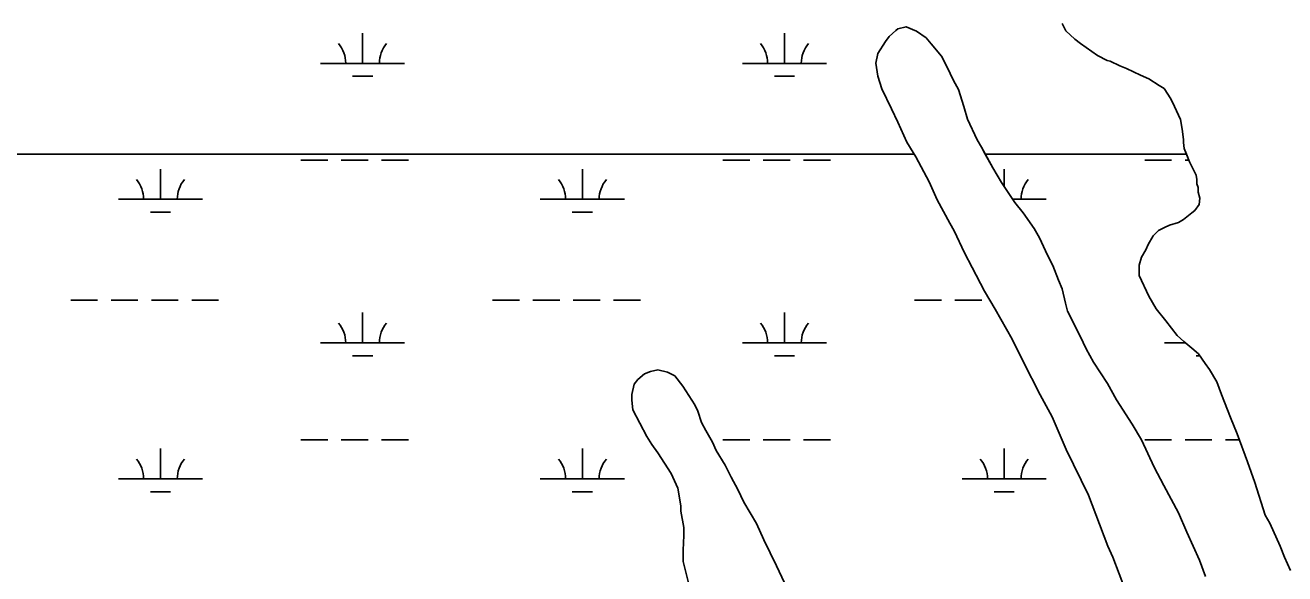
# Model space of a CAD drawing. Extents: x 3177185 to 3215018, y 812988 to 838321.
# Drawn here: x 3207625 to 3209124, y 822883 to 823536 of the extents above; entities that cross this region are included whole.
import ezdxf

# ---------------------------------------------------------------- set-up
doc = ezdxf.new("R2010")
doc.units = 0
for name, color, linetype in [('V-ROAD-CNTR', 7, 'Continuous'), ('V-SITE-VEGE', 7, 'Continuous'), ('V-WETL-SWMP', 7, 'Continuous')]:
    doc.layers.add(name, color=color, linetype=linetype)

msp = doc.modelspace()

# ---------------------------------------------------------------- linework, layer by layer
at = {"layer": 'V-ROAD-CNTR'}
msp.add_spline([(3208346.3, 826885.2), (3208115.9, 826852.9), (3207967.2, 826843.1), (3207845.1, 826830.7), (3207782.6, 826826), (3207729.1, 826803), (3207632.7, 826757.5), (3207576.8, 826732.6), (3207528.8, 826724.6), (3207465.8, 826728.3), (3207400.8, 826747.6), (3207285.1, 826774.2), (3207265.5, 826779.5), (3207234.2, 826783.2), (3207181.1, 826779.5), (3207100.4, 826768), (3206894.6, 826726.7), (3206803.8, 826712.1), (3206713.4, 826706.3), (3206422.1, 826687.7), (3206204.5, 826669), (3206163.5, 826662.1), (3206085, 826660.8), (3206033.1, 826662.2), (3205996, 826664.1), (3205951.2, 826658.7), (3205862, 826638.2), (3205753.4, 826610.5), (3205693.4, 826589.3), (3205596.7, 826559.2), (3205544.3, 826530.7), (3205492.9, 826508.8), (3205453.2, 826501.6), (3205394.6, 826492.5), (3205274.3, 826482.9), (3205179.9, 826479.1), (3205118.5, 826475.5), (3204988.8, 826459.4), (3204882.2, 826438.3), (3204738.8, 826408.8), (3204661.9, 826391.1), (3204557.9, 826358.5), (3204461.2, 826327.3), (3204416.4, 826311.3), (3204373.4, 826296.6), (3204363.6, 826281.8), (3204304.5, 826204.6), (3204209, 826115), (3204177.8, 826084.2), (3204147.8, 826061.3), (3204104.8, 826037.5), (3204030.2, 826008.3), (3203913.9, 825969.4), (3203861.9, 825949.2), (3203832.9, 825932.4), (3203796.9, 825899.6), (3203760.2, 825850.3), (3203678.2, 825721.9), (3203642, 825677), (3203591.6, 825626.4), (3203428, 825388.9), (3203355.6, 825313.9), (3203305.6, 825288.9), (3203268.8, 825278.8), (3203213.1, 825267.4), (3203162.4, 825259.5), (3203116.9, 825250.9), (3203049.7, 825231.6), (3202999, 825192.6), (3202832.8, 825055.4), (3202762.8, 824998), (3202671.4, 824938.1), (3202495.4, 824823), (3202258.5, 824637.8), (3202113.2, 824519.4), (3202089, 824490.2), (3202052.6, 824459.7), (3202001.9, 824428.3), (3201971.1, 824410.2), (3201927.5, 824384.2), (3201877.3, 824324.5), (3201830.5, 824267.1), (3201794.7, 824236.1), (3201692.1, 824157), (3201567, 824054.5), (3201483.8, 823975.1), (3201374.9, 823825), (3201313.8, 823770.4), (3201289.7, 823735.1), (3201250.3, 823687.8), (3201221.9, 823651.2), (3201184.9, 823588), (3201140.7, 823508.9), (3201081.8, 823436.1), (3201048, 823379.2), (3201034.5, 823326), (3201024.1, 823274.7)], degree=3, dxfattribs=at)
at = {"layer": 'V-SITE-VEGE'}
for points in [[(3208934.2, 822862.9), (3208919.2, 822902.5), (3208913.1, 822915.7), (3208899, 822953.5), (3208890.1, 822976.4), (3208863.7, 823030.9), (3208846.9, 823069.6), (3208832.8, 823096), (3208812.6, 823135.6), (3208799.3, 823162), (3208779.1, 823198), (3208766.7, 823219.2), (3208751.8, 823247.3), (3208742.9, 823264.9), (3208730.6, 823291.3), (3208725.3, 823300.1), (3208710.3, 823328.2), (3208700.6, 823349.3), (3208684.8, 823379.2), (3208674.2, 823396.8), (3208663.6, 823420.6), (3208655.7, 823436.4), (3208644.2, 823460.1), (3208639.8, 823475.1), (3208637.1, 823490.9), (3208639.8, 823502.4), (3208648.6, 823516.5), (3208653, 823522.6), (3208660.9, 823529.7), (3208663.5, 823531.4), (3208673.2, 823534.1), (3208685.5, 823528.8), (3208697, 823520.9), (3208703.1, 823513.9), (3208715.5, 823498.9), (3208721.6, 823486.6), (3208729.6, 823469.9), (3208735.7, 823459.3), (3208741.9, 823439.1), (3208746.3, 823424.2), (3208757.8, 823399.5), (3208763.1, 823390.7), (3208776.3, 823366.1), (3208786.9, 823348.5), (3208802.7, 823324.8), (3208812.4, 823312.5), (3208825.6, 823294), (3208831.8, 823282.6), (3208841.5, 823262.3), (3208847.7, 823250), (3208854.7, 823232.4), (3208859.1, 823221.9), (3208862.7, 823205.2), (3208865.3, 823195.5), (3208880.3, 823165.6), (3208887.3, 823150.6), (3208896.2, 823134.8), (3208912.9, 823109.3), (3208923.5, 823089.9), (3208942, 823060.9), (3208953.4, 823042.4), (3208968.4, 823009.9), (3208979.9, 822987.9), (3208997.5, 822955.4), (3209007.2, 822932.5), (3209022.2, 822899.1), (3209029.3, 822879.7)], [(3209003.4, 823304.7), (3209013, 823312.6), (3209016.6, 823315.3), (3209021.8, 823322.3), (3209022.7, 823330.2), (3209020.9, 823337.3), (3209020.9, 823342.6), (3209019.2, 823347), (3209019.2, 823352.2), (3209018.3, 823357.5), (3209010.3, 823373.4), (3209004.2, 823389.2), (3209003.3, 823396.2), (3209003.3, 823399.7), (3209001.5, 823412.1), (3208999.7, 823423.5), (3208992.7, 823439.3), (3208988.3, 823448.1), (3208980.4, 823460.4), (3208974.2, 823464), (3208961.9, 823471.9), (3208952.2, 823476.3), (3208935.5, 823484.2), (3208927.5, 823487.7), (3208916.1, 823492.9), (3208912.6, 823493.8), (3208901.1, 823500), (3208880.9, 823514), (3208873.8, 823519.3), (3208863.3, 823529), (3208858.9, 823537.8)], [(3209130.4, 822886.9), (3209123.4, 822902.7), (3209118.1, 822915.9), (3209105.8, 822943.1), (3209100.5, 822952.8), (3209088.1, 822991.5), (3209079.3, 823016.2), (3209066.9, 823049.6), (3209059, 823068.9), (3209048.4, 823096.2), (3209043.1, 823111.2), (3209034.3, 823126.1), (3209029, 823133.1), (3209021.1, 823144.6), (3209013.2, 823151.6), (3209003.5, 823159.5), (3208995.6, 823166.6), (3208982.4, 823184.1), (3208970.9, 823198.2), (3208962.1, 823213.2), (3208950.6, 823237.8), (3208950.6, 823250.1), (3208953.2, 823259.8), (3208958.5, 823268.6), (3208961.2, 823274.8), (3208967.3, 823285.3), (3208973.5, 823291.5), (3208980.5, 823295), (3208986.7, 823297.7), (3208997.2, 823301.2), (3209003.4, 823304.7)], [(3208414.2, 822872.2), (3208408, 822897.7), (3208408, 822910.9), (3208408.9, 822928.5), (3208408.8, 822938.1), (3208405.3, 822957.5), (3208405.3, 822963.7), (3208401.8, 822984.8), (3208393.8, 823002.4), (3208378, 823027), (3208370.9, 823036.7), (3208364.8, 823046.3), (3208348, 823078), (3208347.1, 823089.4), (3208347.1, 823096.5), (3208349.7, 823108.8), (3208354.1, 823114.1), (3208362.1, 823121.1), (3208369.1, 823123.8), (3208377.9, 823125.5), (3208389.3, 823122.9), (3208398.1, 823118.5), (3208407.8, 823106.2), (3208421.9, 823084.2), (3208425.4, 823076.3), (3208429.9, 823063.1), (3208435.1, 823053.4), (3208443.1, 823039.4), (3208447.5, 823029.7), (3208458.1, 823012.1), (3208465.1, 822998), (3208473, 822983.1), (3208480.1, 822968.1), (3208495.1, 822942.6), (3208503.9, 822923.3), (3208518.9, 822892.5), (3208528.6, 822872.2)]]:
    msp.add_lwpolyline(points, dxfattribs=at)
at = {"layer": 'V-WETL-SWMP'}
for p, q in [((3208660.9, 823529.7), (3208663.5, 823531.4)), ((3208663.5, 823531.4), (3208673.2, 823534.1)), ((3208673.2, 823534.1), (3208685.5, 823528.8)), ((3208863.3, 823529), (3208858.9, 823537.8)), ((3208026.7, 823490.5), (3208026.7, 823526.5)), ((3208528.6, 823490.5), (3208528.6, 823526.5)), ((3208639.8, 823502.4), (3208648.6, 823516.5)), ((3208648.6, 823516.5), (3208653, 823522.6)), ((3208653, 823522.6), (3208660.9, 823529.7)), ((3208685.5, 823528.8), (3208697, 823520.9)), ((3208697, 823520.9), (3208703.1, 823513.9)), ((3208873.8, 823519.3), (3208863.3, 823529)), ((3208880.9, 823514), (3208873.8, 823519.3)), ((3208637.1, 823490.9), (3208639.8, 823502.4)), ((3208703.1, 823513.9), (3208715.5, 823498.9)), ((3208901.1, 823500), (3208880.9, 823514)), ((3207976.7, 823490.5), (3208076.7, 823490.5)), ((3208478.6, 823490.5), (3208578.6, 823490.5)), ((3208639.8, 823475.1), (3208637.1, 823490.9)), ((3208715.5, 823498.9), (3208721.6, 823486.6)), ((3208721.6, 823486.6), (3208729.6, 823469.9)), ((3208912.6, 823493.8), (3208901.1, 823500)), ((3208916.1, 823492.9), (3208912.6, 823493.8)), ((3208927.5, 823487.7), (3208916.1, 823492.9)), ((3208935.5, 823484.2), (3208927.5, 823487.7)), ((3208014.7, 823475.1), (3208038.7, 823475.1)), ((3208516.6, 823475.1), (3208540.6, 823475.1)), ((3208644.2, 823460.1), (3208639.8, 823475.1)), ((3208952.2, 823476.3), (3208935.5, 823484.2)), ((3208961.9, 823471.9), (3208952.2, 823476.3)), ((3208974.2, 823464), (3208961.9, 823471.9)), ((3208655.7, 823436.4), (3208644.2, 823460.1)), ((3208729.6, 823469.9), (3208735.7, 823459.3)), ((3208735.7, 823459.3), (3208741.9, 823439.1)), ((3208980.4, 823460.4), (3208974.2, 823464)), ((3208988.3, 823448.1), (3208980.4, 823460.4)), ((3208992.7, 823439.3), (3208988.3, 823448.1)), ((3208663.6, 823420.6), (3208655.7, 823436.4)), ((3208741.9, 823439.1), (3208746.3, 823424.2)), ((3208999.7, 823423.5), (3208992.7, 823439.3)), ((3208674.2, 823396.8), (3208663.6, 823420.6)), ((3208746.3, 823424.2), (3208757.8, 823399.5)), ((3209001.5, 823412.1), (3208999.7, 823423.5)), ((3209003.3, 823399.7), (3209001.5, 823412.1)), ((3208682.9, 823382.4), (3208674.2, 823396.8)), ((3208757.8, 823399.5), (3208763.1, 823390.7)), ((3209003.3, 823396.2), (3209003.3, 823399.7)), ((3209004.2, 823389.2), (3209003.3, 823396.2)), ((3205837.8, 823382.4), (3208682.9, 823382.4)), ((3208682.9, 823382.4), (3205837.8, 823382.4)), ((3208684.8, 823379.2), (3208682.9, 823382.4)), ((3208763.1, 823390.7), (3208767.5, 823382.4)), ((3208767.5, 823382.4), (3209006.8, 823382.4)), ((3209006.8, 823382.4), (3209004.2, 823389.2)), ((3207953.3, 823375.1), (3207985.3, 823375.1)), ((3208001.3, 823375.1), (3208033.3, 823375.1)), ((3208049.3, 823375.1), (3208081.3, 823375.1)), ((3208455.2, 823375.1), (3208487.2, 823375.1)), ((3208503.2, 823375.1), (3208535.2, 823375.1)), ((3208551.2, 823375.1), (3208583.2, 823375.1)), ((3208700.6, 823349.3), (3208684.8, 823379.2)), ((3208957.1, 823375.1), (3208989.1, 823375.1)), ((3209005.1, 823375.1), (3209009.7, 823375.1)), ((3207786.2, 823328.7), (3207786.2, 823364.7)), ((3208288.1, 823328.7), (3208288.1, 823364.7)), ((3208790, 823343.8), (3208790, 823364.7)), ((3208710.3, 823328.2), (3208700.6, 823349.3)), ((3207736.2, 823328.7), (3207836.2, 823328.7)), ((3208238.1, 823328.7), (3208338.1, 823328.7)), ((3208725.3, 823300.1), (3208710.3, 823328.2)), ((3208800.1, 823328.7), (3208840, 823328.7)), ((3207774.2, 823313.2), (3207798.2, 823313.2)), ((3208276.1, 823313.2), (3208300.1, 823313.2)), ((3208730.6, 823291.3), (3208725.3, 823300.1)), ((3208742.9, 823264.9), (3208730.6, 823291.3)), ((3208751.8, 823247.3), (3208742.9, 823264.9)), ((3208766.7, 823219.2), (3208751.8, 823247.3)), ((3208779.1, 823198), (3208766.7, 823219.2)), ((3207679.4, 823208.6), (3207711.4, 823208.6)), ((3207727.4, 823208.6), (3207759.4, 823208.6)), ((3207775.4, 823208.6), (3207807.4, 823208.6)), ((3207823.4, 823208.6), (3207855.4, 823208.6)), ((3208181.3, 823208.6), (3208213.3, 823208.6)), ((3208229.3, 823208.6), (3208261.3, 823208.6)), ((3208277.3, 823208.6), (3208309.3, 823208.6)), ((3208325.3, 823208.6), (3208357.3, 823208.6)), ((3208683.2, 823208.6), (3208715.2, 823208.6)), ((3208731.2, 823208.6), (3208763.2, 823208.6)), ((3208026.7, 823157.9), (3208026.7, 823193.9)), ((3208528.6, 823157.9), (3208528.6, 823193.9)), ((3208799.3, 823162), (3208779.1, 823198)), ((3207976.7, 823157.9), (3208076.7, 823157.9)), ((3208478.6, 823157.9), (3208578.6, 823157.9)), ((3208812.6, 823135.6), (3208799.3, 823162)), ((3208980.5, 823157.9), (3209005.5, 823157.9)), ((3208014.7, 823142.4), (3208038.7, 823142.4)), ((3208516.6, 823142.4), (3208540.6, 823142.4)), ((3209018.5, 823142.4), (3209022.6, 823142.4)), ((3208369.1, 823123.8), (3208377.9, 823125.5)), ((3208377.9, 823125.5), (3208389.3, 823122.9)), ((3208832.8, 823096), (3208812.6, 823135.6)), ((3208349.7, 823108.8), (3208354.1, 823114.1)), ((3208354.1, 823114.1), (3208362.1, 823121.1)), ((3208362.1, 823121.1), (3208369.1, 823123.8)), ((3208389.3, 823122.9), (3208398.1, 823118.5)), ((3208398.1, 823118.5), (3208407.8, 823106.2)), ((3208347.1, 823096.5), (3208349.7, 823108.8)), ((3208347.1, 823089.4), (3208347.1, 823096.5)), ((3208407.8, 823106.2), (3208421.9, 823084.2)), ((3208846.9, 823069.6), (3208832.8, 823096)), ((3208348, 823078), (3208347.1, 823089.4)), ((3208421.9, 823084.2), (3208425.4, 823076.3)), ((3208364.8, 823046.3), (3208348, 823078)), ((3208425.4, 823076.3), (3208429.9, 823063.1)), ((3208863.7, 823030.9), (3208846.9, 823069.6)), ((3208429.9, 823063.1), (3208435.1, 823053.4)), ((3208435.1, 823053.4), (3208443.1, 823039.4)), ((3207953.3, 823042.4), (3207985.3, 823042.4)), ((3208001.3, 823042.4), (3208033.3, 823042.4)), ((3208049.3, 823042.4), (3208081.3, 823042.4)), ((3208370.9, 823036.7), (3208364.8, 823046.3)), ((3208378, 823027), (3208370.9, 823036.7)), ((3208443.1, 823039.4), (3208447.5, 823029.7)), ((3208455.2, 823042.4), (3208487.2, 823042.4)), ((3208503.2, 823042.4), (3208535.2, 823042.4)), ((3208551.2, 823042.4), (3208583.2, 823042.4)), ((3208957.1, 823042.4), (3208989.1, 823042.4)), ((3209005.1, 823042.4), (3209037.1, 823042.4)), ((3209053.1, 823042.4), (3209069.6, 823042.4)), ((3207786.2, 822996), (3207786.2, 823032)), ((3208288.1, 822996), (3208288.1, 823032)), ((3208393.8, 823002.4), (3208378, 823027)), ((3208447.5, 823029.7), (3208458.1, 823012.1)), ((3208790, 822996), (3208790, 823032)), ((3208890.1, 822976.4), (3208863.7, 823030.9)), ((3208458.1, 823012.1), (3208465.1, 822998)), ((3207736.2, 822996), (3207836.2, 822996)), ((3208238.1, 822996), (3208338.1, 822996)), ((3208401.8, 822984.8), (3208393.8, 823002.4)), ((3208465.1, 822998), (3208473, 822983.1)), ((3208740, 822996), (3208840, 822996)), ((3207774.2, 822980.6), (3207798.2, 822980.6)), ((3208276.1, 822980.6), (3208300.1, 822980.6)), ((3208405.3, 822963.7), (3208401.8, 822984.8)), ((3208473, 822983.1), (3208480.1, 822968.1)), ((3208778, 822980.6), (3208802, 822980.6)), ((3208899, 822953.5), (3208890.1, 822976.4)), ((3208405.3, 822957.5), (3208405.3, 822963.7)), ((3208480.1, 822968.1), (3208495.1, 822942.6)), ((3208408.8, 822938.1), (3208405.3, 822957.5)), ((3208913.1, 822915.7), (3208899, 822953.5)), ((3208408.9, 822928.5), (3208408.8, 822938.1)), ((3208495.1, 822942.6), (3208503.9, 822923.3)), ((3208408, 822910.9), (3208408.9, 822928.5)), ((3208503.9, 822923.3), (3208518.9, 822892.5)), ((3208408, 822897.7), (3208408, 822910.9)), ((3208919.2, 822902.5), (3208913.1, 822915.7)), ((3208934.2, 822862.9), (3208919.2, 822902.5)), ((3208414.2, 822872.2), (3208408, 822897.7)), ((3208518.9, 822892.5), (3208528.6, 822872.2))]:
    msp.add_line(p, q, dxfattribs=at)
for points in [[(3208767.5, 823382.4), (3208776.3, 823366.1), (3208786.9, 823348.5), (3208802.7, 823324.8), (3208812.4, 823312.5), (3208825.6, 823294), (3208831.8, 823282.6), (3208841.5, 823262.3), (3208847.7, 823250), (3208854.7, 823232.4), (3208859.1, 823221.9), (3208862.7, 823205.2), (3208865.3, 823195.5), (3208880.3, 823165.6), (3208887.3, 823150.6), (3208896.2, 823134.8), (3208912.9, 823109.3), (3208923.5, 823089.9), (3208942, 823060.9), (3208953.4, 823042.4), (3208968.4, 823009.9), (3208979.9, 822987.9), (3208997.5, 822955.4), (3209007.2, 822932.5), (3209022.2, 822899.1), (3209029.3, 822879.7)], [(3209100.5, 822952.8), (3209088.1, 822991.5), (3209079.3, 823016.2), (3209066.9, 823049.6), (3209059, 823068.9), (3209048.4, 823096.2), (3209043.1, 823111.2), (3209034.3, 823126.1), (3209029, 823133.1), (3209021.1, 823144.6), (3209013.2, 823151.6), (3209003.5, 823159.5), (3208995.6, 823166.6), (3208982.4, 823184.1), (3208970.9, 823198.2), (3208962.1, 823213.2), (3208950.6, 823237.8), (3208950.6, 823250.1), (3208953.2, 823259.8), (3208958.5, 823268.6), (3208961.2, 823274.8), (3208967.3, 823285.3), (3208973.5, 823291.5), (3208980.5, 823295), (3208986.7, 823297.7), (3208997.2, 823301.2), (3209003.4, 823304.7), (3209013, 823312.6), (3209016.6, 823315.3), (3209021.8, 823322.3), (3209022.7, 823330.2), (3209020.9, 823337.3), (3209020.9, 823342.6), (3209019.2, 823347), (3209019.2, 823352.2), (3209018.3, 823357.5), (3209010.3, 823373.4), (3209006.8, 823382.4), (3208767.5, 823382.4)], [(3209130.4, 822886.9), (3209123.4, 822902.7), (3209118.1, 822915.9), (3209105.8, 822943.1), (3209100.5, 822952.8)]]:
    msp.add_lwpolyline(points, dxfattribs=at)
for centre, start, end in [((3207971.4, 823491), 359.2282, 40.7718), ((3208081.9, 823491), 139.2282, 180.7718), ((3208473.3, 823491), 359.2282, 40.7718), ((3208583.8, 823491), 139.2282, 180.7718), ((3207731, 823329.1), 359.2282, 40.7718), ((3207841.4, 823329.1), 139.2282, 180.7718), ((3208232.9, 823329.1), 359.2282, 40.7718), ((3208343.4, 823329.1), 139.2282, 180.7718), ((3208845.3, 823329.1), 139.2282, 180.7718), ((3207971.4, 823158.3), 359.2282, 40.7718), ((3208081.9, 823158.3), 139.2282, 180.7718), ((3208473.3, 823158.3), 359.2282, 40.7718), ((3208583.8, 823158.3), 139.2282, 180.7718), ((3207731, 822996.5), 359.2282, 40.7718), ((3207841.4, 822996.5), 139.2282, 180.7718), ((3208232.9, 822996.5), 359.2282, 40.7718), ((3208343.4, 822996.5), 139.2282, 180.7718), ((3208734.8, 822996.5), 359.2282, 40.7718), ((3208845.3, 822996.5), 139.2282, 180.7718)]:
    msp.add_arc(centre, 35.2, start, end, dxfattribs=at)

doc.saveas('drawing.dxf')
